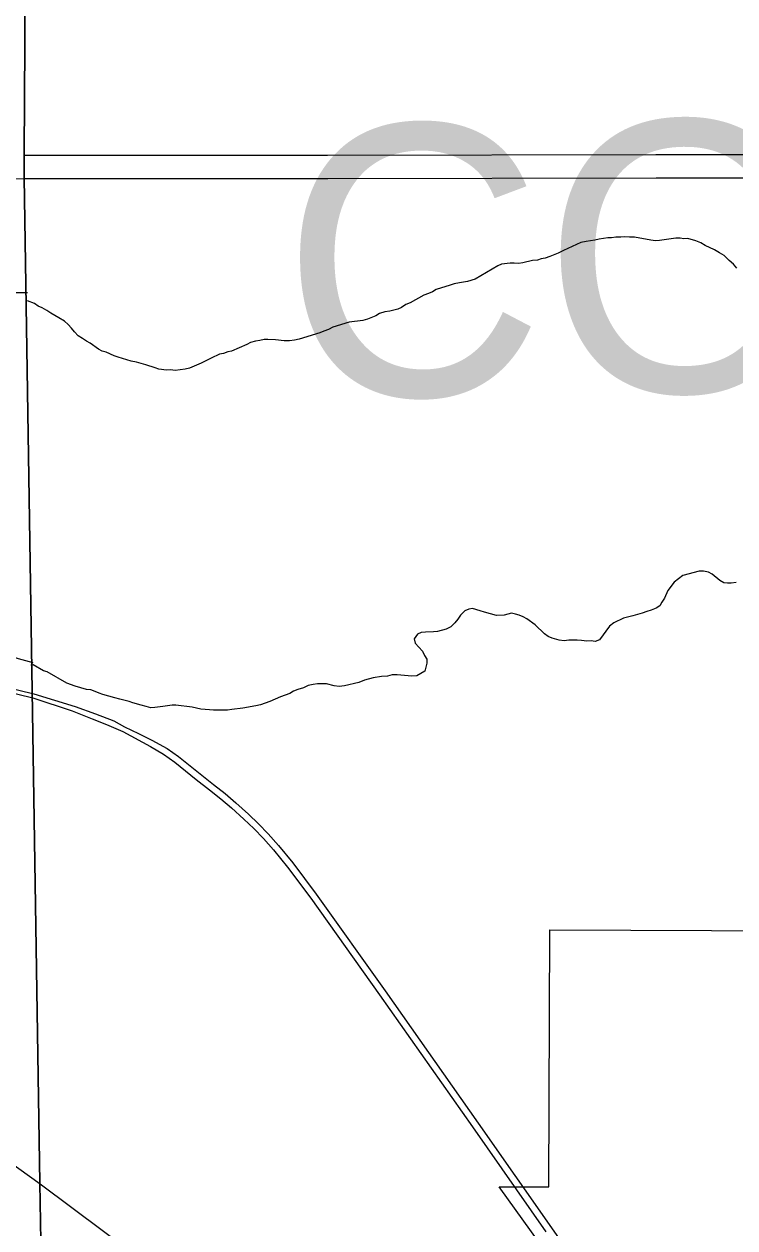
# Model space of a CAD drawing. Extents: x 0 to 34, y 0 to 22.
# Drawn here: x 3.443 to 3.94, y 18.256 to 19.097 of the extents above; entities that cross this region are included whole.
import ezdxf

# ---------------------------------------------------------------- set-up
doc = ezdxf.new("R2010")
doc.units = 0
for name, color, linetype in [('GM_X_Corporation', 7, 'Continuous'), ('GM_X_County_Text', 7, 'Continuous'), ('GM_X_Minor_River', 7, 'Continuous'), ('GM_X_Rail_Line', 7, 'Continuous'), ('GM_X_State_Route', 7, 'Continuous'), ('GM_X_Township', 7, 'Continuous'), ('SH_Cut_Line', 7, 'Continuous')]:
    doc.layers.add(name, color=color, linetype=linetype)

msp = doc.modelspace()

# ---------------------------------------------------------------- linework, layer by layer
at = {"layer": 'GM_X_Corporation'}
msp.add_lwpolyline([(3.86549, 18.15956), (3.77528, 18.2852), (3.80976, 18.28505), (3.81052, 18.46465), (3.98002, 18.46392), (4.00378, 18.44598), (4.03609, 18.58076), (4.2264, 18.58127), (4.30591, 18.58279), (4.30569, 18.23481)], dxfattribs=at)
at = {"layer": 'GM_X_Minor_River'}
for points in [[(3.94117, 18.92678), (3.93886, 18.92941), (3.9358, 18.93203), (3.93234, 18.93542), (3.92891, 18.93728), (3.92547, 18.93952), (3.91899, 18.94248), (3.91593, 18.94434), (3.9125, 18.94582), (3.90679, 18.94728), (3.90414, 18.94724), (3.90148, 18.94759), (3.89845, 18.94756), (3.88709, 18.9459), (3.88443, 18.94587), (3.88102, 18.94621), (3.86961, 18.94836), (3.8662, 18.94832), (3.86278, 18.94865), (3.86013, 18.94824), (3.85672, 18.9482), (3.85369, 18.94779), (3.85103, 18.94775), (3.84498, 18.94692), (3.84195, 18.94613), (3.83589, 18.94529), (3.83211, 18.94449), (3.82909, 18.94331), (3.82003, 18.93903), (3.81626, 18.93708), (3.8106, 18.93473), (3.8072, 18.93355), (3.80455, 18.93314), (3.8019, 18.93235), (3.79849, 18.93193), (3.79169, 18.93032), (3.78866, 18.92991), (3.78562, 18.93025), (3.78296, 18.93022), (3.7769, 18.92939), (3.77426, 18.92822), (3.75844, 18.91891), (3.75315, 18.91732), (3.74747, 18.9165), (3.74368, 18.91569), (3.74104, 18.9149), (3.73121, 18.91174), (3.72858, 18.91019), (3.72594, 18.90902), (3.72253, 18.90784), (3.71312, 18.90241), (3.71009, 18.90123), (3.70708, 18.89929), (3.70444, 18.89812), (3.69877, 18.89653), (3.69536, 18.89611), (3.69158, 18.89493), (3.68895, 18.89338), (3.68328, 18.89103), (3.67988, 18.89023), (3.67041, 18.88898), (3.65907, 18.88542), (3.65605, 18.88386), (3.65266, 18.88268), (3.65001, 18.88151), (3.63565, 18.87716), (3.63225, 18.87636), (3.62884, 18.87594), (3.62505, 18.87589), (3.61897, 18.87658), (3.61366, 18.8769), (3.611, 18.87687), (3.60798, 18.87607), (3.60495, 18.87565), (3.60154, 18.87485), (3.59891, 18.8733), (3.58834, 18.86862), (3.58569, 18.86821), (3.58267, 18.86703), (3.58002, 18.86662), (3.57398, 18.86389), (3.56719, 18.86038), (3.55889, 18.85686), (3.55586, 18.85607), (3.54905, 18.85523), (3.54563, 18.85557), (3.54298, 18.85553), (3.53766, 18.85623), (3.53499, 18.85696), (3.52852, 18.85916), (3.52205, 18.86099), (3.51825, 18.8617), (3.51216, 18.86353), (3.50911, 18.86463)], [(3.44585, 18.90951), (3.43487, 18.90939), (3.42427, 18.90968), (3.41405, 18.90922), (3.40423, 18.90723), (3.39064, 18.90332), (3.3782, 18.89752), (3.36766, 18.89135), (3.35714, 18.88177), (3.34777, 18.8722), (3.33763, 18.86338), (3.32743, 18.86101), (3.31384, 18.85596), (3.30405, 18.85056), (3.29427, 18.84402), (3.28289, 18.8462), (3.27147, 18.85294), (3.27034, 18.85293)], [(3.50911, 18.86463), (3.50645, 18.86536), (3.50073, 18.86796), (3.49807, 18.86869), (3.4954, 18.87017), (3.48966, 18.87429), (3.48699, 18.87577), (3.48431, 18.87764), (3.48125, 18.87951), (3.47857, 18.88214), (3.47664, 18.88478), (3.47434, 18.88741), (3.47166, 18.88966), (3.46784, 18.89189), (3.46211, 18.89525), (3.45943, 18.89711), (3.456, 18.89897), (3.45333, 18.90008), (3.45065, 18.90195), (3.44594, 18.9038)], [(3.94066, 18.70708), (3.93725, 18.70666), (3.93459, 18.70663), (3.93194, 18.70697), (3.92926, 18.70846), (3.9239, 18.71296), (3.92123, 18.71445), (3.91781, 18.71517), (3.91477, 18.71513), (3.90343, 18.71196), (3.89741, 18.70732), (3.89293, 18.70157), (3.89072, 18.69622), (3.88885, 18.69354), (3.88736, 18.69086), (3.88473, 18.68931), (3.88133, 18.68775), (3.8783, 18.68695), (3.87491, 18.68577), (3.86848, 18.6838), (3.86205, 18.6822), (3.85526, 18.67908), (3.85225, 18.67676), (3.84516, 18.66718), (3.84214, 18.666), (3.83948, 18.66635), (3.83644, 18.66631), (3.83265, 18.66665), (3.82961, 18.66699), (3.82392, 18.66693), (3.82051, 18.6665), (3.81709, 18.66684), (3.81215, 18.66831), (3.80948, 18.66941), (3.8068, 18.67128), (3.80028, 18.67767), (3.79454, 18.68178), (3.79187, 18.68327), (3.7892, 18.68438), (3.78654, 18.6851), (3.78388, 18.68583), (3.77859, 18.68425), (3.77328, 18.68419), (3.76491, 18.68637), (3.76186, 18.68747), (3.75653, 18.68893), (3.75388, 18.68852), (3.75124, 18.68735), (3.74824, 18.68427), (3.74638, 18.68159), (3.74413, 18.6789), (3.74151, 18.67621), (3.73811, 18.67465), (3.73206, 18.67306)], [(3.73206, 18.67306), (3.72941, 18.67264), (3.72372, 18.67258), (3.72069, 18.67216), (3.71805, 18.67099), (3.71581, 18.66792), (3.71661, 18.66489), (3.7216, 18.65925), (3.72315, 18.65623), (3.7247, 18.65359), (3.72473, 18.65093), (3.72328, 18.64521), (3.71763, 18.6421), (3.71422, 18.64168), (3.70396, 18.6427), (3.70055, 18.64266), (3.69715, 18.64186), (3.69298, 18.64143), (3.6873, 18.6406), (3.68125, 18.63901), (3.67709, 18.63744), (3.66726, 18.63504), (3.66347, 18.63461), (3.66005, 18.63495), (3.65473, 18.63641), (3.64828, 18.63633), (3.64525, 18.63592), (3.64185, 18.63512), (3.63845, 18.63356), (3.63467, 18.63237), (3.63165, 18.6312), (3.62902, 18.62964), (3.62259, 18.62729), (3.61504, 18.62416), (3.60862, 18.6218), (3.60522, 18.621), (3.59613, 18.61937), (3.58856, 18.61852), (3.58553, 18.61811), (3.57567, 18.61799), (3.57301, 18.61834), (3.56694, 18.61865), (3.56085, 18.6201), (3.54946, 18.62148), (3.5468, 18.62145), (3.54037, 18.62061), (3.53469, 18.61978), (3.53203, 18.61975), (3.52861, 18.62047), (3.52518, 18.62157), (3.51948, 18.62302), (3.51681, 18.62413), (3.51034, 18.62558), (3.50692, 18.62668), (3.49855, 18.62886), (3.49588, 18.62996), (3.49321, 18.63107), (3.49017, 18.63218), (3.48713, 18.63252), (3.47914, 18.63471), (3.47342, 18.63692), (3.45968, 18.64474), (3.45702, 18.64547), (3.44993, 18.64957), (3.44824, 18.64954)], [(3.44991, 18.65095), (3.43951, 18.65388), (3.42964, 18.65721), (3.41866, 18.65674), (3.40771, 18.65437), (3.39631, 18.65845), (3.38601, 18.66709), (3.37423, 18.67117), (3.37218, 18.6712)]]:
    msp.add_lwpolyline(points, dxfattribs=at)
at = {"layer": 'GM_X_Rail_Line'}
for points in [[(3.45532, 18.23381), (3.45448, 18.28768), (3.44348, 18.98993), (3.44357, 19.0062), (3.44488, 19.23855), (3.62009, 19.24407), (3.62781, 19.24249), (3.63726, 19.2406), (3.64624, 19.23965), (3.65806, 19.23965), (3.66736, 19.23997), (3.67634, 19.2395), (3.68453, 19.23997), (3.69512, 19.24534), (3.70227, 19.24628), (3.71502, 19.24176), (3.73092, 19.24039), (3.75299, 19.24074), (3.77958, 19.24124), (3.97628, 19.24453), (4.19726, 19.24711), (4.49683, 19.25312), (4.99307, 19.26054)], [(2.1, 18.73049), (2.10897, 18.73056), (2.21995, 18.73152), (2.29094, 18.73214), (2.53848, 18.73454), (2.66579, 18.73509), (2.86278, 18.73701), (2.88501, 18.73707), (2.90515, 18.73714), (2.92523, 18.73663), (2.94318, 18.73597), (2.96276, 18.73495), (2.98148, 18.73341), (2.99755, 18.73159), (3.01094, 18.73005), (3.02844, 18.72727), (3.05225, 18.72288), (3.08544, 18.71574), (3.1127, 18.70961), (3.14919, 18.70102), (3.2266, 18.68281), (3.30269, 18.66483), (3.38353, 18.64575), (3.45017, 18.62936)], [(2.1, 18.72768), (2.109, 18.72775), (2.21997, 18.72871), (2.29096, 18.72933), (2.5385, 18.73173), (2.66581, 18.73228), (2.86279, 18.7342), (2.88502, 18.73425), (2.90511, 18.73433), (2.92514, 18.73382), (2.94305, 18.73316), (2.96257, 18.73214), (2.98121, 18.73061), (2.99723, 18.72879), (3.01055, 18.72726), (3.02796, 18.7245), (3.0517, 18.72013), (3.08483, 18.71299), (3.11206, 18.70687), (3.14854, 18.69828), (3.22595, 18.68008), (3.30204, 18.66209), (3.38287, 18.64301), (3.4495, 18.62663)], [(3.45017, 18.62936), (3.47909, 18.62067), (3.49334, 18.6155), (3.50603, 18.61046), (3.51357, 18.60641), (3.52346, 18.60162), (3.53272, 18.59714), (3.5434, 18.59128), (3.55128, 18.58554), (3.57583, 18.56612), (3.58384, 18.55978), (3.59134, 18.55338), (3.60023, 18.54537), (3.60722, 18.53859), (3.61399, 18.53168), (3.6212, 18.52352), (3.6311, 18.51136), (3.64749, 18.48959), (3.69555, 18.42194), (3.7605, 18.32968), (3.81169, 18.2565), (3.84155, 18.2139)], [(3.4495, 18.62663), (3.47697, 18.61754), (3.49091, 18.61205), (3.5011, 18.60789), (3.51238, 18.60313), (3.53171, 18.59263), (3.54082, 18.58736), (3.5487, 18.58177), (3.56369, 18.56953), (3.57294, 18.56243), (3.58085, 18.55617), (3.58823, 18.54986), (3.59701, 18.54195), (3.60389, 18.53528), (3.61054, 18.52849), (3.61761, 18.52049), (3.62739, 18.50848), (3.64368, 18.48683), (3.6917, 18.41924), (3.75664, 18.327), (3.80783, 18.25382)]]:
    msp.add_lwpolyline(points, dxfattribs=at)
at = {"layer": 'GM_X_State_Route'}
for p, q in [((2.93412, 18.66336), (3.45468, 18.28713)), ((3.45468, 18.28713), (3.52567, 18.23442))]:
    msp.add_line(p, q, dxfattribs=at)
for points in [[(3.44348, 19.00565), (3.65532, 19.00565), (3.88452, 19.00608), (4.15956, 19.00608), (4.37472, 19.00608), (4.48329, 19.0063), (4.62565, 19.00638), (4.83602, 19.00767), (4.99518, 19.00692), (5.18723, 19.00792)], [(2.54081, 18.96226), (2.55722, 18.97229), (2.57545, 18.97989), (2.59612, 18.98597), (2.61678, 18.98718), (2.66906, 18.98901), (3.05897, 18.9887), (3.28741, 18.98903), (3.44368, 18.98938)], [(3.44368, 18.98938), (3.65552, 18.98938), (3.88472, 18.98982), (4.15976, 18.98982), (4.31688, 18.98982)]]:
    msp.add_lwpolyline(points, dxfattribs=at)
at = {"layer": 'GM_X_Township'}
msp.add_lwpolyline([(3.45532, 18.23381), (3.45448, 18.28768), (3.44348, 18.98993), (3.44357, 19.0062), (3.44488, 19.23855), (3.62009, 19.24407), (3.62781, 19.24249), (3.63726, 19.2406), (3.64624, 19.23965), (3.65806, 19.23965), (3.66736, 19.23997), (3.67634, 19.2395), (3.68453, 19.23997), (3.69512, 19.24534), (3.70227, 19.24628), (3.71502, 19.24176), (3.73092, 19.24039), (3.75299, 19.24074), (3.77958, 19.24124), (3.97628, 19.24453), (4.19726, 19.24711), (4.49683, 19.25312), (4.99307, 19.26054)], dxfattribs=at)
at = {"layer": 'SH_Cut_Line'}
for points in [[(3.45532, 18.23381), (3.45448, 18.28768), (3.44348, 18.98993), (3.44357, 19.0062), (3.44488, 19.23855), (3.62009, 19.24407), (3.62781, 19.24249), (3.63726, 19.2406), (3.64624, 19.23965), (3.65806, 19.23965), (3.66736, 19.23997), (3.67634, 19.2395), (3.68453, 19.23997), (3.69512, 19.24534), (3.70227, 19.24628), (3.71502, 19.24176), (3.73092, 19.24039), (3.75299, 19.24074), (3.77958, 19.24124), (3.97628, 19.24453), (4.19726, 19.24711), (4.49683, 19.25312), (4.99307, 19.26054)], [(4.99307, 19.26054), (4.49683, 19.25312), (4.19726, 19.24711), (3.97628, 19.24453), (3.77958, 19.24124), (3.75299, 19.24074), (3.73092, 19.24039), (3.71502, 19.24176), (3.70227, 19.24628), (3.69512, 19.24534), (3.68453, 19.23997), (3.67634, 19.2395), (3.66736, 19.23997), (3.65806, 19.23965), (3.64624, 19.23965), (3.63726, 19.2406), (3.62781, 19.24249), (3.62009, 19.24407), (3.44488, 19.23855), (3.44357, 19.0062), (3.44348, 18.98993), (3.45448, 18.28768), (3.45532, 18.23381)]]:
    msp.add_lwpolyline(points, dxfattribs=at)

# ---------------------------------------------------------------- texts
at = {"layer": 'GM_X_County_Text'}
msp.add_text('COLUMBIANA COUNTY', height=0.1893939, rotation=0.82535, dxfattribs=at).set_placement((3.6247, 18.83612))

doc.saveas('drawing.dxf')
